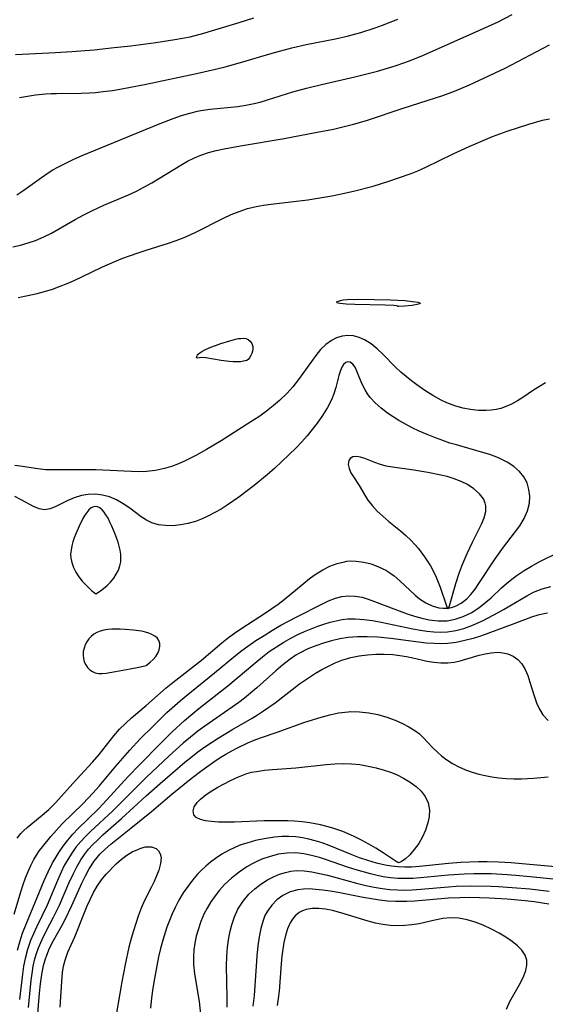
# Model space of a CAD drawing. Header units: inches. Extents: x 1073367 to 1082519, y 1569854 to 1574957.
# Tile 464 of 565: x 1079333 to 1079438, y 1573424 to 1573620. Entities that reach past the tile are written whole.
import ezdxf

# ---------------------------------------------------------------- set-up
doc = ezdxf.new("R2010")
doc.units = ezdxf.units.IN
doc.header["$MEASUREMENT"] = 0
doc.layers.add('CGG_CurvaNivelLidar_v1', color=7, linetype='Continuous', lineweight=30, true_color=0x008008)

msp = doc.modelspace()

# ---------------------------------------------------------------- linework, layer by layer
at = {"layer": 'CGG_CurvaNivelLidar_v1'}
for points in [[(1079332.8251, 1573585.0271, 73), (1079334.028, 1573585.8184, 73), (1079337.7537, 1573588.5128, 73), (1079339.0583, 1573589.4043, 73), (1079340.0035, 1573589.9952, 73), (1079340.9719, 1573590.5525, 73), (1079342.545, 1573591.3674, 73), (1079344.1585, 1573592.1198, 73), (1079345.7997, 1573592.8306, 73), (1079360.9345, 1573599.085, 73), (1079363.8662, 1573600.2281, 73), (1079365.5178, 1573600.7945, 73), (1079367.1821, 1573601.2857, 73), (1079368.6866, 1573601.6422, 73), (1079369.3848, 1573601.7744, 73), (1079371.2119, 1573602.0371, 73), (1079376.7391, 1573602.6039, 73), (1079378.3262, 1573602.8459, 73), (1079379.6334, 1573603.1092, 73), (1079381.1293, 1573603.4808, 73), (1079382.6153, 1573603.908, 73), (1079387.6412, 1573605.4996, 73), (1079390.3373, 1573606.2497, 73), (1079393.305, 1573606.9655, 73), (1079399.9394, 1573608.4591, 73), (1079404.453, 1573609.612, 73), (1079407.0786, 1573610.378, 73), (1079408.3791, 1573610.7965, 73), (1079410.6308, 1573611.6019, 73), (1079412.1075, 1573612.1907, 73), (1079413.572, 1573612.8119, 73), (1079425.7533, 1573618.1928, 73), (1079428.3995, 1573619.439, 73), (1079431.1995, 1573620.8666, 73)], [(1079332.5688, 1573612.9296, 74), (1079340.5105, 1573613.3021, 74), (1079343.7347, 1573613.5157, 74), (1079348.1802, 1573613.8779, 74), (1079352.1766, 1573614.2857, 74), (1079355.4506, 1573614.6673, 74), (1079360.4268, 1573615.3163, 74), (1079364.2049, 1573615.8802, 74), (1079367.2281, 1573616.459, 74), (1079369.9488, 1573617.1419, 74), (1079371.5182, 1573617.5987, 74), (1079376.9665, 1573619.3101, 74), (1079379.9059, 1573620.1914, 74)], [(1079333.339, 1573604.3892, 73.5), (1079334.9221, 1573604.6587, 73.5), (1079336.5114, 1573604.8821, 73.5), (1079338.5341, 1573605.0828, 73.5), (1079339.6197, 1573605.1516, 73.5), (1079340.7065, 1573605.1969, 73.5), (1079345.6157, 1573605.2699, 73.5), (1079347.2505, 1573605.3241, 73.5), (1079348.4539, 1573605.3993, 73.5), (1079349.9562, 1573605.5437, 73.5), (1079351.8343, 1573605.7925, 73.5), (1079353.7093, 1573606.0967, 73.5), (1079358.4966, 1573607.011, 73.5), (1079368.49, 1573609.141, 73.5), (1079372.2772, 1573610.002, 73.5), (1079374.1742, 1573610.4983, 73.5), (1079377.2507, 1573611.3631, 73.5), (1079383.5101, 1573613.22, 73.5), (1079387.4189, 1573614.2544, 73.5), (1079390.2977, 1573614.8911, 73.5), (1079396.1403, 1573616.0477, 73.5), (1079398.4085, 1573616.5689, 73.5), (1079401.1479, 1573617.3223, 73.5), (1079403.9596, 1573618.2256, 73.5), (1079405.4757, 1573618.7687, 73.5), (1079408.4785, 1573619.9429, 73.5)], [(1079332.0614, 1573574.7037, 72.5), (1079333.5901, 1573575.0629, 72.5), (1079335.0947, 1573575.4895, 72.5), (1079336.5678, 1573575.9998, 72.5), (1079338.1655, 1573576.682, 72.5), (1079339.7111, 1573577.4576, 72.5), (1079344.4233, 1573580.1203, 72.5), (1079346.1149, 1573581.0541, 72.5), (1079347.828, 1573581.9454, 72.5), (1079350.1025, 1573583.0089, 72.5), (1079354.9803, 1573585.0631, 72.5), (1079356.5835, 1573585.7892, 72.5), (1079358.0792, 1573586.5404, 72.5), (1079359.651, 1573587.4205, 72.5), (1079361.1923, 1573588.3522, 72.5), (1079365.3925, 1573590.9657, 72.5), (1079366.7533, 1573591.7318, 72.5), (1079368.1464, 1573592.4198, 72.5), (1079369.3834, 1573592.9283, 72.5), (1079370.8982, 1573593.4321, 72.5), (1079372.4495, 1573593.8502, 72.5), (1079374.0284, 1573594.2052, 72.5), (1079377.2408, 1573594.7979, 72.5), (1079385.907, 1573596.2603, 72.5), (1079392.4717, 1573597.4696, 72.5), (1079395.6954, 1573598.0994, 72.5), (1079398.386, 1573598.7265, 72.5), (1079399.6855, 1573599.075, 72.5), (1079402.2653, 1573599.8447, 72.5), (1079409.5486, 1573602.251, 72.5), (1079415.9626, 1573604.2985, 72.5), (1079417.436, 1573604.8064, 72.5), (1079419.7122, 1573605.6695, 72.5), (1079422.688, 1573606.9166, 72.5), (1079425.7235, 1573608.2812, 72.5), (1079429.8133, 1573610.2363, 72.5), (1079438.6246, 1573614.8292, 72.5)], [(1079333.0997, 1573564.6502, 72), (1079334.9944, 1573565.0186, 72), (1079336.8706, 1573565.4425, 72), (1079338.2992, 1573565.824, 72), (1079339.892, 1573566.3249, 72), (1079341.4633, 1573566.8887, 72), (1079342.8556, 1573567.4383, 72), (1079344.2294, 1573568.0312, 72), (1079345.7515, 1573568.7495, 72), (1079349.7311, 1573570.6833, 72), (1079352.2924, 1573571.8019, 72), (1079353.9101, 1573572.4514, 72), (1079356.7358, 1573573.4791, 72), (1079358.543, 1573574.0757, 72), (1079362.9222, 1573575.4428, 72), (1079364.4997, 1573575.9719, 72), (1079366.0516, 1573576.5586, 72), (1079368.2706, 1573577.5541, 72), (1079373.8625, 1573580.3886, 72), (1079375.4227, 1573581.1082, 72), (1079377.0058, 1573581.7543, 72), (1079378.62, 1573582.2976, 72), (1079380.3699, 1573582.7337, 72), (1079381.8369, 1573583.0037, 72), (1079383.3221, 1573583.2181, 72), (1079388.3513, 1573583.7842, 72), (1079390.6436, 1573584.0836, 72), (1079392.2241, 1573584.3205, 72), (1079395.3803, 1573584.8628, 72), (1079396.9536, 1573585.1686, 72), (1079399.6934, 1573585.7713, 72), (1079403.613, 1573586.7946, 72), (1079406.701, 1573587.7372, 72), (1079408.4513, 1573588.3263, 72), (1079411.1321, 1573589.3073, 72), (1079412.4523, 1573589.8429, 72), (1079414.0441, 1573590.5491, 72), (1079419.4641, 1573593.1731, 72), (1079422.6716, 1573594.6546, 72), (1079427.2942, 1573596.6063, 72), (1079430.1821, 1573597.6878, 72), (1079434.4738, 1573599.0848, 72), (1079437.2233, 1573599.8523, 72), (1079438.5986, 1573600.1717, 72)], [(1079437.7878, 1573547.671, 72), (1079436.5962, 1573546.9755, 72), (1079435.4422, 1573546.2385, 72), (1079433.3095, 1573544.7818, 72), (1079432.2407, 1573544.095, 72), (1079431.0487, 1573543.4331, 72), (1079429.8114, 1573542.8923, 72), (1079428.9134, 1573542.6031, 72), (1079427.993, 1573542.391, 72), (1079427.031, 1573542.2521, 72), (1079426.0541, 1573542.1857, 72), (1079424.5005, 1573542.2109, 72), (1079422.9344, 1573542.3774, 72), (1079421.3696, 1573542.6746, 72), (1079419.8199, 1573543.1015, 72), (1079418.2035, 1573543.7069, 72), (1079417.1064, 1573544.2219, 72), (1079415.4544, 1573545.1465, 72), (1079413.8492, 1573546.1856, 72), (1079412.2821, 1573547.2999, 72), (1079411.194, 1573548.1194, 72), (1079410.1309, 1573548.9645, 72), (1079409.1024, 1573549.8403, 72), (1079407.9896, 1573550.8706, 72), (1079405.5575, 1573553.3228, 72), (1079404.3802, 1573554.4304, 72), (1079403.1646, 1573555.412, 72), (1079401.8995, 1573556.2122, 72), (1079400.8008, 1573556.6985, 72), (1079399.6771, 1573557.0005, 72), (1079398.5461, 1573557.099, 72), (1079397.426, 1573556.9758, 72), (1079396.335, 1573556.6451, 72), (1079395.2929, 1573556.122, 72), (1079394.1807, 1573555.3053, 72), (1079393.1492, 1573554.3012, 72), (1079392.191, 1573553.1544, 72), (1079388.7941, 1573548.3291, 72), (1079387.6718, 1573546.9196, 72), (1079386.5143, 1573545.6462, 72), (1079385.0156, 1573544.1996, 72), (1079383.7491, 1573543.1155, 72), (1079382.4294, 1573542.0846, 72), (1079381.0667, 1573541.0999, 72), (1079378.5875, 1573539.4501, 72), (1079373.3836, 1573536.1773, 72), (1079370.4892, 1573534.425, 72), (1079368.4071, 1573533.2581, 72), (1079366.2765, 1573532.2029, 72), (1079364.911, 1573531.6107, 72), (1079363.5325, 1573531.0905, 72), (1079362.1404, 1573530.658, 72), (1079360.3673, 1573530.2638, 72), (1079358.5809, 1573530.0562, 72), (1079356.9682, 1573530.0324, 72), (1079348.5171, 1573530.4018, 72), (1079340.1716, 1573530.3744, 72), (1079338.5741, 1573530.4377, 72), (1079337.0164, 1573530.6119, 72), (1079333.9385, 1573531.0842, 72), (1079332.4125, 1573531.2833, 72)], [(1079332.8887, 1573457.2395, 72.5), (1079333.6053, 1573458.1414, 72.5), (1079334.215, 1573458.762, 72.5), (1079334.8725, 1573459.3482, 72.5), (1079337.8901, 1573461.8187, 72.5), (1079339.1607, 1573462.9537, 72.5), (1079340.5611, 1573464.3144, 72.5), (1079341.7042, 1573465.5477, 72.5), (1079343.9557, 1573468.1025, 72.5), (1079347.861, 1573472.3047, 72.5), (1079349.1856, 1573473.864, 72.5), (1079352.1229, 1573477.5803, 72.5), (1079353.234, 1573478.866, 72.5), (1079354.3805, 1573480.0128, 72.5), (1079355.5957, 1573481.1064, 72.5), (1079358.5227, 1573483.6095, 72.5), (1079362.5149, 1573487.0867, 72.5), (1079363.787, 1573488.1439, 72.5), (1079369.4927, 1573492.5934, 72.5), (1079373.5493, 1573496.0232, 72.5), (1079374.8681, 1573497.0777, 72.5), (1079376.0681, 1573497.9579, 72.5), (1079377.2961, 1573498.8016, 72.5), (1079382.213, 1573501.9993, 72.5), (1079384.741, 1573503.7105, 72.5), (1079385.9441, 1573504.6174, 72.5), (1079389.6651, 1573507.7455, 72.5), (1079390.9509, 1573508.7894, 72.5), (1079392.2747, 1573509.7522, 72.5), (1079393.6176, 1573510.5706, 72.5), (1079395.0058, 1573511.2565, 72.5), (1079396.4263, 1573511.7941, 72.5), (1079397.8677, 1573512.1577, 72.5), (1079398.3458, 1573512.233, 72.5), (1079399.1563, 1573512.3006, 72.5), (1079400.2142, 1573512.2846, 72.5), (1079401.722, 1573512.0886, 72.5), (1079403.2178, 1573511.7118, 72.5), (1079404.6794, 1573511.1674, 72.5), (1079406.0824, 1573510.4573, 72.5), (1079406.924, 1573509.9249, 72.5), (1079407.7314, 1573509.3345, 72.5), (1079408.9033, 1573508.3457, 72.5), (1079411.9382, 1573505.4933, 72.5), (1079412.7904, 1573504.7949, 72.5), (1079414.0249, 1573503.9947, 72.5), (1079415.3236, 1573503.3944, 72.5), (1079416.6572, 1573503.0216, 72.5), (1079417.518, 1573502.9204, 72.5), (1079418.3722, 1573502.9399, 72.5), (1079419.1625, 1573503.0766, 72.5), (1079419.9313, 1573503.3233, 72.5), (1079421.0934, 1573503.9245, 72.5), (1079422.1611, 1573504.755, 72.5), (1079423.0179, 1573505.6607, 72.5), (1079423.8147, 1573506.6877, 72.5), (1079424.5832, 1573507.7995, 72.5), (1079427.8094, 1573512.7462, 72.5), (1079429.4842, 1573515.0398, 72.5), (1079431.6858, 1573517.8629, 72.5), (1079432.6921, 1573519.2716, 72.5), (1079433.5803, 1573520.7523, 72.5), (1079434.2584, 1573522.2564, 72.5), (1079434.6564, 1573523.7757, 72.5), (1079434.7217, 1573525.1636, 72.5), (1079434.5345, 1573526.5295, 72.5), (1079434.14, 1573527.8066, 72.5), (1079433.5197, 1573528.9934, 72.5), (1079432.6233, 1573530.0857, 72.5), (1079431.5087, 1573531.0505, 72.5), (1079430.224, 1573531.8977, 72.5), (1079428.484, 1573532.7724, 72.5), (1079426.7351, 1573533.4408, 72.5), (1079425.1319, 1573533.9488, 72.5), (1079420.1327, 1573535.3463, 72.5), (1079418.846, 1573535.7354, 72.5), (1079417.3928, 1573536.2194, 72.5), (1079415.9542, 1573536.7457, 72.5), (1079414.3303, 1573537.3956, 72.5), (1079412.7363, 1573538.0985, 72.5), (1079411.3533, 1573538.7695, 72.5), (1079410.0046, 1573539.4818, 72.5), (1079408.6957, 1573540.2325, 72.5), (1079407.5472, 1573540.9473, 72.5), (1079406.4467, 1573541.6951, 72.5), (1079405.1685, 1573542.67, 72.5), (1079404.006, 1573543.7055, 72.5), (1079402.9916, 1573544.8094, 72.5), (1079402.4536, 1573545.5301, 72.5), (1079401.99, 1573546.2724, 72.5), (1079401.351, 1573547.5842, 72.5), (1079400.3733, 1573550.0302, 72.5), (1079399.9848, 1573550.7954, 72.5), (1079399.5549, 1573551.3951, 72.5), (1079399.0371, 1573551.7985, 72.5), (1079398.5813, 1573551.8978, 72.5), (1079398.136, 1573551.763, 72.5), (1079397.6781, 1573551.3398, 72.5), (1079397.3605, 1573550.817, 72.5), (1079397.0869, 1573550.1648, 72.5), (1079396.7764, 1573549.1524, 72.5), (1079396.1618, 1573546.7887, 72.5), (1079395.764, 1573545.5183, 72.5), (1079395.297, 1573544.3475, 72.5), (1079394.4963, 1573542.7796, 72.5), (1079393.5385, 1573541.2321, 72.5), (1079392.4653, 1573539.7046, 72.5), (1079391.4949, 1573538.4348, 72.5), (1079390.4728, 1573537.1849, 72.5), (1079389.4028, 1573535.9617, 72.5), (1079388.2854, 1573534.7731, 72.5), (1079385.4857, 1573532.0692, 72.5), (1079384.0412, 1573530.7437, 72.5), (1079382.5679, 1573529.4465, 72.5), (1079379.9671, 1573527.3024, 72.5), (1079376.9314, 1573524.9717, 72.5), (1079374.5918, 1573523.3685, 72.5), (1079373.3818, 1573522.6089, 72.5), (1079372.1585, 1573521.8974, 72.5), (1079370.919, 1573521.2483, 72.5), (1079369.6153, 1573520.6585, 72.5), (1079368.2943, 1573520.1656, 72.5), (1079366.7992, 1573519.7419, 72.5), (1079365.3035, 1573519.4554, 72.5), (1079363.8243, 1573519.3103, 72.5), (1079362.3262, 1573519.3233, 72.5), (1079360.9493, 1573519.5119, 72.5), (1079359.6506, 1573519.9026, 72.5), (1079358.5741, 1573520.4361, 72.5), (1079357.5482, 1573521.1003, 72.5), (1079355.2597, 1573522.7952, 72.5), (1079353.9747, 1573523.6569, 72.5), (1079352.63, 1573524.414, 72.5), (1079351.2309, 1573525.0166, 72.5), (1079349.8434, 1573525.4034, 72.5), (1079348.4343, 1573525.5812, 72.5), (1079347.0248, 1573525.5377, 72.5), (1079345.6446, 1573525.296, 72.5), (1079344.1957, 1573524.8443, 72.5), (1079342.8261, 1573524.2674, 72.5), (1079340.5618, 1573523.1285, 72.5), (1079339.4261, 1573522.6404, 72.5), (1079338.3231, 1573522.4458, 72.5), (1079337.2652, 1573522.6387, 72.5), (1079336.1751, 1573523.1154, 72.5), (1079333.7195, 1573524.462, 72.5), (1079332.4161, 1573525.0822, 72.5)], [(1079332.2782, 1573442.1167, 72), (1079333.6282, 1573446.5937, 72), (1079334.1019, 1573448.0222, 72), (1079334.5842, 1573449.3407, 72), (1079335.083, 1573450.5779, 72), (1079335.628, 1573451.7862, 72), (1079336.2318, 1573452.9571, 72), (1079336.7696, 1573453.8678, 72), (1079337.3538, 1573454.7463, 72), (1079337.9257, 1573455.5214, 72), (1079339.5921, 1573457.57, 72), (1079340.7051, 1573458.8376, 72), (1079341.8661, 1573460.0718, 72), (1079345.9997, 1573464.0989, 72), (1079347.9402, 1573466.1635, 72), (1079349.1675, 1573467.5713, 72), (1079352.4722, 1573471.5029, 72), (1079355.2545, 1573474.6996, 72), (1079357.3226, 1573476.9294, 72), (1079359.8101, 1573479.4342, 72), (1079362.6487, 1573482.1651, 72), (1079365.2577, 1573484.5295, 72), (1079366.4285, 1573485.5368, 72), (1079372.0563, 1573490.0659, 72), (1079376.2349, 1573493.4928, 72), (1079377.5326, 1573494.5068, 72), (1079378.7044, 1573495.3649, 72), (1079380.2991, 1573496.4658, 72), (1079381.9244, 1573497.5239, 72), (1079383.576, 1573498.538, 72), (1079385.2772, 1573499.5216, 72), (1079388.409, 1573501.2146, 72), (1079393.3914, 1573503.7278, 72), (1079394.754, 1573504.3581, 72), (1079396.1106, 1573504.8838, 72), (1079397.3759, 1573505.2239, 72), (1079398.6558, 1573505.3842, 72), (1079400.0138, 1573505.3296, 72), (1079401.3782, 1573505.0764, 72), (1079402.6243, 1573504.7083, 72), (1079403.8778, 1573504.2534, 72), (1079407.7092, 1573502.7676, 72), (1079410.3709, 1573501.8208, 72), (1079411.8252, 1573501.352, 72), (1079413.2803, 1573500.9444, 72), (1079414.7332, 1573500.6274, 72), (1079416.5137, 1573500.4085, 72), (1079418.2692, 1573500.4319, 72), (1079419.8821, 1573500.7183, 72), (1079421.4446, 1573501.2391, 72), (1079423.035, 1573502.0132, 72), (1079424.5498, 1573502.9728, 72), (1079425.9814, 1573504.0845, 72), (1079427.002, 1573504.9999, 72), (1079429.0803, 1573506.947, 72), (1079430.0732, 1573507.8223, 72), (1079431.1023, 1573508.665, 72), (1079432.1713, 1573509.4635, 72), (1079433.5914, 1573510.4041, 72), (1079435.0638, 1573511.2753, 72), (1079436.5713, 1573512.096, 72), (1079440.4389, 1573514.0658, 72)], [(1079332.9576, 1573435.0017, 71.5), (1079333.419, 1573436.6531, 71.5), (1079333.9728, 1573438.3305, 71.5), (1079334.667, 1573440.1523, 71.5), (1079338.2775, 1573448.7955, 71.5), (1079339.068, 1573450.5697, 71.5), (1079339.9215, 1573452.303, 71.5), (1079340.3477, 1573453.0786, 71.5), (1079341.1495, 1573454.3851, 71.5), (1079342.0245, 1573455.6454, 71.5), (1079342.9645, 1573456.8611, 71.5), (1079343.9648, 1573458.0311, 71.5), (1079344.9751, 1573459.1097, 71.5), (1079348.9724, 1573463.0175, 71.5), (1079349.9605, 1573464.0197, 71.5), (1079354.9476, 1573469.4478, 71.5), (1079357.2586, 1573471.8812, 71.5), (1079361.2725, 1573475.9941, 71.5), (1079363.6622, 1573478.3365, 71.5), (1079366.1238, 1573480.5838, 71.5), (1079367.3858, 1573481.6708, 71.5), (1079368.9926, 1573482.9907, 71.5), (1079374.7009, 1573487.4678, 71.5), (1079380.072, 1573492.0171, 71.5), (1079381.5916, 1573493.2552, 71.5), (1079382.9629, 1573494.2845, 71.5), (1079384.3734, 1573495.2542, 71.5), (1079385.8218, 1573496.1595, 71.5), (1079387.2104, 1573496.942, 71.5), (1079388.6273, 1573497.6626, 71.5), (1079389.94, 1573498.266, 71.5), (1079391.2671, 1573498.8217, 71.5), (1079392.6035, 1573499.3319, 71.5), (1079393.8189, 1573499.7528, 71.5), (1079395.0396, 1573500.1239, 71.5), (1079396.267, 1573500.4311, 71.5), (1079397.424, 1573500.6463, 71.5), (1079398.5891, 1573500.7771, 71.5), (1079400.0295, 1573500.8087, 71.5), (1079401.7324, 1573500.6905, 71.5), (1079403.4446, 1573500.4543, 71.5), (1079405.1656, 1573500.1483, 71.5), (1079411.4799, 1573498.8373, 71.5), (1079412.9957, 1573498.5542, 71.5), (1079414.2413, 1573498.3677, 71.5), (1079415.6225, 1573498.2245, 71.5), (1079416.9947, 1573498.1693, 71.5), (1079418.3549, 1573498.2275, 71.5), (1079419.9806, 1573498.4755, 71.5), (1079421.5831, 1573498.8933, 71.5), (1079423.1602, 1573499.4503, 71.5), (1079424.1092, 1573499.8483, 71.5), (1079425.5628, 1573500.5306, 71.5), (1079428.4213, 1573502.0428, 71.5), (1079429.6258, 1573502.722, 71.5), (1079434.0744, 1573505.3768, 71.5), (1079435.4521, 1573506.0871, 71.5), (1079437.1418, 1573506.778, 71.5), (1079438.881, 1573507.2527, 71.5)], [(1079438.1767, 1573501.9013, 71), (1079437.5357, 1573501.824, 71), (1079436.2923, 1573501.5373, 71), (1079435.0313, 1573501.1203, 71), (1079431.1959, 1573499.6482, 71), (1079425.1237, 1573497.4363, 71), (1079423.4569, 1573496.911, 71), (1079421.7704, 1573496.4681, 71), (1079420.0681, 1573496.1279, 71), (1079418.449, 1573495.9269, 71), (1079417.2201, 1573495.8689, 71), (1079415.6875, 1573495.8908, 71), (1079414.1469, 1573495.9925, 71), (1079412.6011, 1573496.1526, 71), (1079407.1095, 1573496.8892, 71), (1079404.4874, 1573497.1315, 71), (1079402.3867, 1573497.2211, 71), (1079400.4833, 1573497.2142, 71), (1079398.6009, 1573497.0797, 71), (1079396.9593, 1573496.8197, 71), (1079395.3374, 1573496.448, 71), (1079393.7445, 1573495.9924, 71), (1079392.1777, 1573495.4533, 71), (1079390.6476, 1573494.8226, 71), (1079388.9857, 1573493.9879, 71), (1079388.2526, 1573493.5585, 71), (1079387.1137, 1573492.8047, 71), (1079385.6555, 1573491.683, 71), (1079384.2483, 1573490.4746, 71), (1079380.4904, 1573487.0979, 71), (1079378.0437, 1573485.0462, 71), (1079376.9212, 1573484.1832, 71), (1079375.594, 1573483.2252, 71), (1079370.1454, 1573479.4865, 71), (1079368.7851, 1573478.4859, 71), (1079367.3047, 1573477.3192, 71), (1079365.8616, 1573476.1039, 71), (1079363.0521, 1573473.5585, 71), (1079358.5365, 1573469.2969, 71), (1079356.5777, 1573467.3764, 71), (1079353.165, 1573463.9052, 71), (1079351.8946, 1573462.6576, 71), (1079347.4641, 1573458.5562, 71), (1079346.4656, 1573457.5635, 71), (1079345.5134, 1573456.5342, 71), (1079344.5833, 1573455.4099, 71), (1079343.724, 1573454.2345, 71), (1079342.9412, 1573453.0088, 71), (1079342.2541, 1573451.7643, 71), (1079341.6285, 1573450.4828, 71), (1079340.8901, 1573448.8086, 71), (1079338.845, 1573443.9413, 71), (1079336.7313, 1573439.5312, 71), (1079336.1276, 1573438.2098, 71), (1079335.5741, 1573436.8685, 71), (1079334.9656, 1573435.1037, 71), (1079334.4817, 1573433.297, 71), (1079334.1747, 1573431.7664, 71), (1079333.9342, 1573430.2164, 71), (1079333.3498, 1573425.1471, 71)], [(1079335.1223, 1573423.561, 70.5), (1079335.6784, 1573429.0397, 70.5), (1079335.8512, 1573430.3401, 70.5), (1079336.0975, 1573431.7923, 70.5), (1079336.4181, 1573433.2203, 70.5), (1079336.7419, 1573434.3431, 70.5), (1079337.1268, 1573435.4441, 70.5), (1079337.8363, 1573437.1114, 70.5), (1079338.6436, 1573438.7376, 70.5), (1079340.1346, 1573441.5379, 70.5), (1079340.7236, 1573442.7204, 70.5), (1079341.2845, 1573443.9213, 70.5), (1079343.1637, 1573448.2768, 70.5), (1079343.9938, 1573450.1019, 70.5), (1079344.7185, 1573451.5265, 70.5), (1079345.5243, 1573452.8972, 70.5), (1079346.2717, 1573453.9802, 70.5), (1079347.091, 1573455.0116, 70.5), (1079347.9389, 1573455.9515, 70.5), (1079348.8374, 1573456.8515, 70.5), (1079349.9405, 1573457.8699, 70.5), (1079353.6399, 1573461.1249, 70.5), (1079358.5285, 1573465.626, 70.5), (1079361.3, 1573468.0846, 70.5), (1079366.1841, 1573472.3072, 70.5), (1079367.3692, 1573473.2761, 70.5), (1079368.8021, 1573474.3823, 70.5), (1079370.1962, 1573475.3788, 70.5), (1079372.8435, 1573477.115, 70.5), (1079375.5162, 1573478.7335, 70.5), (1079379.5332, 1573481.0648, 70.5), (1079380.6513, 1573481.7391, 70.5), (1079381.8338, 1573482.5017, 70.5), (1079384.1298, 1573484.1304, 70.5), (1079388.9543, 1573487.8889, 70.5), (1079390.52, 1573488.9774, 70.5), (1079392.13, 1573489.993, 70.5), (1079393.4113, 1573490.7384, 70.5), (1079394.7138, 1573491.4311, 70.5), (1079396.0409, 1573492.0556, 70.5), (1079397.3973, 1573492.5921, 70.5), (1079398.5086, 1573492.9454, 70.5), (1079399.1811, 1573493.1224, 70.5), (1079400.8125, 1573493.4521, 70.5), (1079402.4674, 1573493.6665, 70.5), (1079404.1348, 1573493.7776, 70.5), (1079405.8044, 1573493.7902, 70.5), (1079407.4657, 1573493.7021, 70.5), (1079408.8999, 1573493.5395, 70.5), (1079410.2055, 1573493.3287, 70.5), (1079411.4894, 1573493.0709, 70.5), (1079414.2908, 1573492.4235, 70.5), (1079415.6707, 1573492.1687, 70.5), (1079417.0511, 1573492.031, 70.5), (1079418.4206, 1573492.0375, 70.5), (1079419.6613, 1573492.1834, 70.5), (1079420.8743, 1573492.4448, 70.5), (1079424.6207, 1573493.5732, 70.5), (1079425.8384, 1573493.8613, 70.5), (1079427.0433, 1573494.0638, 70.5), (1079428.3908, 1573494.1509, 70.5), (1079429.3686, 1573494.076, 70.5), (1079430.3009, 1573493.8616, 70.5), (1079431.3606, 1573493.3945, 70.5), (1079432.3035, 1573492.7204, 70.5), (1079433.1031, 1573491.8571, 70.5), (1079433.7728, 1573490.7584, 70.5), (1079434.3032, 1573489.516, 70.5), (1079434.7261, 1573488.2459, 70.5), (1079435.5467, 1573485.4958, 70.5), (1079436.0405, 1573484.0942, 70.5), (1079436.6032, 1573482.8565, 70.5), (1079437.3106, 1573481.7278, 70.5), (1079438.3429, 1573480.6128, 70.5)], [(1079336.2791, 1573413.4363, 70), (1079337.3543, 1573426.4014, 70), (1079337.5374, 1573428.2707, 70), (1079337.7845, 1573430.1106, 70), (1079338.1364, 1573431.909, 70), (1079338.4513, 1573433.0722, 70), (1079338.7613, 1573433.9826, 70), (1079339.3433, 1573435.3586, 70), (1079340.1264, 1573436.8902, 70), (1079341.8276, 1573439.9242, 70), (1079342.5033, 1573441.2146, 70), (1079343.7643, 1573443.8626, 70), (1079345.7333, 1573448.2981, 70), (1079346.4375, 1573449.7408, 70), (1079347.2026, 1573451.1336, 70), (1079348.1977, 1573452.6491, 70), (1079348.7651, 1573453.3719, 70), (1079349.3487, 1573454.0312, 70), (1079350.386, 1573455.0574, 70), (1079351.4923, 1573456.0231, 70), (1079355.4867, 1573459.1983, 70), (1079359.5828, 1573462.5401, 70), (1079363.6182, 1573465.9499, 70), (1079367.4388, 1573469.0784, 70), (1079369.6573, 1573470.7581, 70), (1079371.9311, 1573472.3606, 70), (1079373.235, 1573473.2269, 70), (1079374.3545, 1573473.9194, 70), (1079375.4956, 1573474.5754, 70), (1079376.6574, 1573475.1927, 70), (1079378.7027, 1573476.1549, 70), (1079379.9516, 1573476.6669, 70), (1079381.215, 1573477.14, 70), (1079384.5197, 1573478.2655, 70), (1079390.0421, 1573480.2416, 70), (1079393.2551, 1573481.2786, 70), (1079394.9908, 1573481.752, 70), (1079396.7275, 1573482.1221, 70), (1079398.6461, 1573482.3578, 70), (1079399.0056, 1573482.3763, 70), (1079400.8615, 1573482.3446, 70), (1079402.7027, 1573482.1322, 70), (1079404.5135, 1573481.7712, 70), (1079406.2746, 1573481.2799, 70), (1079407.9907, 1573480.6574, 70), (1079409.3887, 1573480.0371, 70), (1079410.6977, 1573479.3517, 70), (1079411.8962, 1573478.6103, 70), (1079412.7658, 1573477.962, 70), (1079413.5395, 1573477.2382, 70), (1079415.3921, 1573475.2446, 70), (1079416.4021, 1573474.2371, 70), (1079417.1903, 1573473.5542, 70), (1079418.0328, 1573472.9116, 70), (1079419.3267, 1573472.0724, 70), (1079420.5956, 1573471.4056, 70), (1079421.9313, 1573470.8257, 70), (1079423.2206, 1573470.3551, 70), (1079424.5486, 1573469.9549, 70), (1079425.8515, 1573469.6443, 70), (1079427.1796, 1573469.4015, 70), (1079428.5274, 1573469.2232, 70), (1079430.0268, 1573469.0991, 70), (1079431.5391, 1573469.0417, 70), (1079433.0597, 1573469.0437, 70), (1079435.4383, 1573469.1488, 70), (1079436.9063, 1573469.268, 70), (1079438.3717, 1573469.4312, 70)], [(1079440.5525, 1573451.4746, 70), (1079431.0259, 1573452.3428, 70), (1079428.4925, 1573452.4893, 70), (1079426.2526, 1573452.5388, 70), (1079424.5085, 1573452.5275, 70), (1079421.0306, 1573452.3898, 70), (1079418.5572, 1573452.1996, 70), (1079412.7709, 1573451.5917, 70), (1079411.191, 1573451.4901, 70), (1079409.8605, 1573451.4648, 70), (1079408.5357, 1573451.5148, 70), (1079407.2401, 1573451.652, 70), (1079405.9519, 1573451.8706, 70), (1079404.2448, 1573452.2719, 70), (1079402.5516, 1573452.7731, 70), (1079400.8721, 1573453.3511, 70), (1079399.2068, 1573453.9875, 70), (1079394.8733, 1573455.7514, 70), (1079393.4866, 1573456.2685, 70), (1079392.0871, 1573456.7239, 70), (1079390.8163, 1573457.0603, 70), (1079389.5332, 1573457.3187, 70), (1079388.2402, 1573457.4903, 70), (1079386.8353, 1573457.5696, 70), (1079385.4262, 1573457.5477, 70), (1079384.0178, 1573457.434, 70), (1079381.9632, 1573457.1201, 70), (1079380.2096, 1573456.7372, 70), (1079378.4799, 1573456.2551, 70), (1079377.3409, 1573455.8716, 70), (1079376.2245, 1573455.4315, 70), (1079374.85, 1573454.7821, 70), (1079373.5241, 1573454.0369, 70), (1079372.2514, 1573453.2021, 70), (1079371.2747, 1573452.4694, 70), (1079370.3407, 1573451.6809, 70), (1079369.5123, 1573450.8968, 70), (1079368.7226, 1573450.0699, 70), (1079367.7088, 1573448.8877, 70), (1079366.7602, 1573447.6461, 70), (1079365.878, 1573446.3516, 70), (1079365.0232, 1573444.9317, 70), (1079364.2503, 1573443.4619, 70), (1079363.662, 1573442.181, 70), (1079363.1278, 1573440.8731, 70), (1079362.6407, 1573439.544, 70), (1079361.8325, 1573436.992, 70), (1079361.3793, 1573435.32, 70), (1079360.9815, 1573433.6364, 70), (1079360.1458, 1573429.3255, 70), (1079359.8218, 1573427.4084, 70), (1079359.5593, 1573425.4888, 70), (1079359.3887, 1573423.4729, 70)], [(1079341.4611, 1573423.6357, 69.5), (1079341.741, 1573428.7367, 69.5), (1079341.915, 1573430.5193, 69.5), (1079342.1189, 1573431.7764, 69.5), (1079342.4162, 1573432.9987, 69.5), (1079342.9697, 1573434.5538, 69.5), (1079344.3235, 1573437.6259, 69.5), (1079346.257, 1573442.4638, 69.5), (1079346.8318, 1573443.8119, 69.5), (1079347.3733, 1573445.0103, 69.5), (1079348.0609, 1573446.4002, 69.5), (1079348.8098, 1573447.7207, 69.5), (1079349.6409, 1573448.9422, 69.5), (1079350.5846, 1573450.0693, 69.5), (1079352.568, 1573452.1352, 69.5), (1079353.6003, 1573453.0711, 69.5), (1079354.6521, 1573453.837, 69.5), (1079355.7479, 1573454.4779, 69.5), (1079356.8462, 1573454.9922, 69.5), (1079357.6447, 1573455.285, 69.5), (1079358.4141, 1573455.4762, 69.5), (1079359.5551, 1573455.5164, 69.5), (1079360.4985, 1573455.1971, 69.5), (1079360.9934, 1573454.7348, 69.5), (1079361.3228, 1573454.1097, 69.5), (1079361.4748, 1573453.3608, 69.5), (1079361.3847, 1573452.1693, 69.5), (1079361.0247, 1573450.8564, 69.5), (1079360.5984, 1573449.7362, 69.5), (1079360.0885, 1573448.587, 69.5), (1079359.5228, 1573447.4286, 69.5), (1079358.1816, 1573444.8387, 69.5), (1079357.5258, 1573443.2954, 69.5), (1079356.9348, 1573441.6993, 69.5), (1079355.9689, 1573438.7997, 69.5), (1079355.5318, 1573437.2933, 69.5), (1079355.0902, 1573435.5471, 69.5), (1079354.3486, 1573432.1366, 69.5), (1079353.6879, 1573428.6915, 69.5), (1079352.1586, 1573419.8175, 69.5)], [(1079443.2618, 1573448.685, 70.5), (1079434.7475, 1573449.5734, 70.5), (1079431.9244, 1573449.8341, 70.5), (1079430.2124, 1573449.9627, 70.5), (1079427.0043, 1573450.1136, 70.5), (1079423.5674, 1573450.1259, 70.5), (1079421.6297, 1573450.0691, 70.5), (1079418.5491, 1573449.8847, 70.5), (1079412.9629, 1573449.3372, 70.5), (1079411.466, 1573449.2321, 70.5), (1079409.973, 1573449.185, 70.5), (1079408.4842, 1573449.2196, 70.5), (1079407.0248, 1573449.3519, 70.5), (1079405.5705, 1573449.5722, 70.5), (1079404.1219, 1573449.8664, 70.5), (1079403.074, 1573450.1195, 70.5), (1079400.2425, 1573450.9246, 70.5), (1079398.4645, 1573451.4917, 70.5), (1079394.1476, 1573452.959, 70.5), (1079392.9039, 1573453.3597, 70.5), (1079391.3716, 1573453.7934, 70.5), (1079389.8362, 1573454.1195, 70.5), (1079388.2078, 1573454.2977, 70.5), (1079386.4485, 1573454.2664, 70.5), (1079384.7679, 1573454.0267, 70.5), (1079383.1105, 1573453.6087, 70.5), (1079381.4874, 1573453.0315, 70.5), (1079380.5164, 1573452.6032, 70.5), (1079379.5663, 1573452.1205, 70.5), (1079378.5335, 1573451.5201, 70.5), (1079376.9709, 1573450.4624, 70.5), (1079375.4891, 1573449.2829, 70.5), (1079374.1034, 1573447.9897, 70.5), (1079373.1083, 1573446.9095, 70.5), (1079372.1874, 1573445.7678, 70.5), (1079371.3468, 1573444.5699, 70.5), (1079370.597, 1573443.3175, 70.5), (1079370.0614, 1573442.2611, 70.5), (1079369.3859, 1573440.6756, 70.5), (1079368.8257, 1573439.046, 70.5), (1079368.4646, 1573437.7289, 70.5), (1079368.1819, 1573436.3965, 70.5), (1079367.9856, 1573435.0527, 70.5), (1079367.8876, 1573433.7129, 70.5), (1079367.9081, 1573432.1218, 70.5), (1079368.0946, 1573430.2808, 70.5), (1079369.0088, 1573424.7914, 70.5), (1079369.3221, 1573422.2259, 70.5)], [(1079374.57, 1573423.6733, 71), (1079374.593, 1573425.5126, 71), (1079374.495, 1573431.8638, 71), (1079374.5378, 1573433.7383, 71), (1079374.6914, 1573435.586, 71), (1079374.9519, 1573437.4075, 71), (1079375.207, 1573438.7176, 71), (1079375.5269, 1573439.9994, 71), (1079376.0582, 1573441.5953, 71), (1079376.7478, 1573443.104, 71), (1079377.2241, 1573443.917, 71), (1079377.7581, 1573444.6908, 71), (1079378.936, 1573446.0748, 71), (1079380.0764, 1573447.1522, 71), (1079381.3104, 1573448.1191, 71), (1079382.6245, 1573448.9626, 71), (1079383.7797, 1573449.5613, 71), (1079384.9745, 1573450.0555, 71), (1079386.1999, 1573450.437, 71), (1079387.2625, 1573450.6629, 71), (1079388.3402, 1573450.7833, 71), (1079389.8887, 1573450.7593, 71), (1079391.4164, 1573450.5587, 71), (1079392.9614, 1573450.2381, 71), (1079394.5245, 1573449.846, 71), (1079400.2598, 1573448.3052, 71), (1079402.1457, 1573447.8499, 71), (1079403.7634, 1573447.5139, 71), (1079405.3862, 1573447.2378, 71), (1079406.9086, 1573447.0448, 71), (1079408.4334, 1573446.9325, 71), (1079409.8865, 1573446.9127, 71), (1079411.342, 1573446.962, 71), (1079413.0623, 1573447.0809, 71), (1079418.5375, 1573447.5769, 71), (1079420.0402, 1573447.665, 71), (1079423.0577, 1573447.743, 71), (1079427.0123, 1573447.6837, 71), (1079428.5064, 1573447.6189, 71), (1079431.1733, 1573447.4468, 71), (1079434.6978, 1573447.1385, 71), (1079438.5402, 1573446.7156, 71)], [(1079438.4717, 1573444.0895, 71.5), (1079435.5372, 1573444.5513, 71.5), (1079433.7647, 1573444.7677, 71.5), (1079430.2015, 1573445.1001, 71.5), (1079426.645, 1573445.3142, 71.5), (1079424.6931, 1573445.3829, 71.5), (1079422.7429, 1573445.4131, 71.5), (1079420.7959, 1573445.3955, 71.5), (1079418.5335, 1573445.2991, 71.5), (1079411.8533, 1573444.7301, 71.5), (1079410.2602, 1573444.644, 71.5), (1079408.0364, 1573444.6386, 71.5), (1079406.4354, 1573444.7405, 71.5), (1079404.8338, 1573444.9157, 71.5), (1079403.233, 1573445.1475, 71.5), (1079401.6351, 1573445.4215, 71.5), (1079396.6697, 1573446.3988, 71.5), (1079395.0703, 1573446.686, 71.5), (1079393.6057, 1573446.9032, 71.5), (1079392.1678, 1573447.0587, 71.5), (1079390.9559, 1573447.1289, 71.5), (1079389.7767, 1573447.1137, 71.5), (1079388.6364, 1573446.9817, 71.5), (1079387.0782, 1573446.5421, 71.5), (1079385.64, 1573445.8303, 71.5), (1079384.4677, 1573444.976, 71.5), (1079383.4393, 1573443.9438, 71.5), (1079382.5831, 1573442.7466, 71.5), (1079382.1105, 1573441.8345, 71.5), (1079381.7223, 1573440.8593, 71.5), (1079381.2627, 1573439.2723, 71.5), (1079380.9277, 1573437.5985, 71.5), (1079380.683, 1573435.864, 71.5), (1079380.4772, 1573433.7799, 71.5), (1079380.1005, 1573427.9049, 71.5), (1079379.9339, 1573425.9661, 71.5), (1079379.6674, 1573423.8633, 71.5)], [(1079430.0348, 1573423.2226, 72), (1079430.7372, 1573424.7603, 72), (1079432.8469, 1573428.4983, 72), (1079433.517, 1573429.8621, 72), (1079433.9172, 1573430.9419, 72), (1079434.1337, 1573431.9833, 72), (1079434.1084, 1573432.9734, 72), (1079433.7498, 1573433.9927, 72), (1079433.0977, 1573434.9466, 72), (1079432.2196, 1573435.8468, 72), (1079431.1699, 1573436.7009, 72), (1079429.9411, 1573437.5454, 72), (1079428.6114, 1573438.3445, 72), (1079427.0584, 1573439.1688, 72), (1079425.4436, 1573439.9096, 72), (1079423.846, 1573440.5175, 72), (1079422.2249, 1573440.9934, 72), (1079420.5942, 1573441.3018, 72), (1079418.9651, 1573441.3949, 72), (1079417.3932, 1573441.2489, 72), (1079415.8442, 1573440.948, 72), (1079412.6931, 1573440.2291, 72), (1079411.2842, 1573439.9958, 72), (1079409.8526, 1573439.8515, 72), (1079408.4067, 1573439.8127, 72), (1079406.9607, 1573439.8926, 72), (1079405.5153, 1573440.0816, 72), (1079404.0781, 1573440.3683, 72), (1079402.5703, 1573440.7632, 72), (1079397.1808, 1573442.4118, 72), (1079395.5029, 1573442.8502, 72), (1079394.1203, 1573443.1068, 72), (1079392.7759, 1573443.2378, 72), (1079391.4925, 1573443.2239, 72), (1079390.2973, 1573443.0376, 72), (1079389.5356, 1573442.7861, 72), (1079388.8679, 1573442.4321, 72), (1079388.0784, 1573441.7791, 72), (1079387.5569, 1573441.1354, 72), (1079387.114, 1573440.3955, 72), (1079386.598, 1573439.2144, 72), (1079386.1894, 1573437.9107, 72), (1079385.8696, 1573436.5145, 72), (1079385.6403, 1573435.1612, 72), (1079385.4636, 1573433.7643, 72), (1079385.3224, 1573432.266, 72), (1079384.8984, 1573426.8248, 72), (1079384.73, 1573425.3996, 72), (1079384.5049, 1573423.9839, 72)]]:
    msp.add_polyline3d(points, dxfattribs=at)
for points in [[(1079408.5, 1573562.8652, 71.5), (1079408.4867, 1573562.9035, 71.5), (1079408.2133, 1573562.9687, 71.5), (1079407.6728, 1573563.0269, 71.5), (1079406.0029, 1573563.1173, 71.5), (1079399.9766, 1573563.2451, 71.5), (1079398.2379, 1573563.3163, 71.5), (1079397.0149, 1573563.4416, 71.5), (1079396.652, 1573563.5143, 71.5), (1079396.4103, 1573563.5998, 71.5), (1079396.3258, 1573563.6993, 71.5), (1079396.4374, 1573563.8193, 71.5), (1079396.7198, 1573563.9445, 71.5), (1079397.1298, 1573564.0627, 71.5), (1079397.6352, 1573564.1618, 71.5), (1079398.4038, 1573564.2451, 71.5), (1079400.648, 1573564.2932, 71.5), (1079403.8199, 1573564.2709, 71.5), (1079407.0219, 1573564.1958, 71.5), (1079409.9578, 1573564.0254, 71.5), (1079411.3938, 1573563.8766, 71.5), (1079412.5604, 1573563.6974, 71.5), (1079412.8894, 1573563.5885, 71.5), (1079412.9187, 1573563.4646, 71.5), (1079412.6193, 1573563.3361, 71.5), (1079411.3527, 1573563.0869, 71.5), (1079409.808, 1573562.9019, 71.5), (1079408.6836, 1573562.8381, 71.5)], [(1079378.5, 1573552.1551, 71.5), (1079378.4258, 1573552.1035, 71.5), (1079378.1749, 1573552.032, 71.5), (1079377.2577, 1573551.8979, 71.5), (1079376.5748, 1573551.8727, 71.5), (1079375.8118, 1573551.8928, 71.5), (1079375.0044, 1573551.9522, 71.5), (1079373.4012, 1573552.1502, 71.5), (1079370.3767, 1573552.6495, 71.5), (1079369.4479, 1573552.7135, 71.5), (1079369.0889, 1573552.687, 71.5), (1079368.6485, 1573552.5646, 71.5), (1079368.5446, 1573552.5824, 71.5), (1079368.5124, 1573552.7134, 71.5), (1079368.5533, 1573552.93, 71.5), (1079368.6807, 1573553.193, 71.5), (1079368.8506, 1573553.4087, 71.5), (1079369.1494, 1573553.6703, 71.5), (1079369.5491, 1573553.9306, 71.5), (1079370.0113, 1573554.1776, 71.5), (1079371.0558, 1573554.6426, 71.5), (1079373.3585, 1573555.4987, 71.5), (1079375.1304, 1573556.0702, 71.5), (1079376.263, 1573556.3648, 71.5), (1079376.8007, 1573556.4683, 71.5), (1079377.3253, 1573556.5341, 71.5), (1079377.8307, 1573556.5481, 71.5), (1079378.3084, 1573556.4912, 71.5), (1079378.7892, 1573556.3153, 71.5), (1079379.2001, 1573555.9778, 71.5), (1079379.5054, 1573555.505, 71.5), (1079379.6712, 1573554.9342, 71.5), (1079379.6897, 1573554.4608, 71.5), (1079379.6244, 1573553.9795, 71.5), (1079379.4894, 1573553.5158, 71.5), (1079379.3004, 1573553.0932, 71.5), (1079379.0148, 1573552.6446, 71.5), (1079378.742, 1573552.3241, 71.5), (1079378.5817, 1573552.1818, 71.5)], [(1079418.5, 1573502.8143, 73), (1079418.7224, 1573503.3998, 73), (1079419.9773, 1573507.8349, 73), (1079420.6436, 1573509.8745, 73), (1079421.2486, 1573511.485, 73), (1079422.2425, 1573513.7989, 73), (1079423.3032, 1573516.0242, 73), (1079425.0722, 1573519.6022, 73), (1079425.6147, 1573520.8941, 73), (1079425.9377, 1573522.0967, 73), (1079425.9757, 1573523.2405, 73), (1079425.8567, 1573523.7966, 73), (1079425.4834, 1573524.6206, 73), (1079424.6759, 1573525.6674, 73), (1079423.5976, 1573526.6208, 73), (1079422.3067, 1573527.4624, 73), (1079421.0477, 1573528.0865, 73), (1079419.6904, 1573528.6161, 73), (1079418.2601, 1573529.0555, 73), (1079417.001, 1573529.3616, 73), (1079414.4192, 1573529.8582, 73), (1079411.6637, 1573530.31, 73), (1079407.4133, 1573530.9118, 73), (1079406.1953, 1573531.1432, 73), (1079405.056, 1573531.44, 73), (1079403.9476, 1573531.8397, 73), (1079401.9658, 1573532.6585, 73), (1079401.0765, 1573532.9293, 73), (1079400.2664, 1573533.0491, 73), (1079399.5676, 1573532.9729, 73), (1079399.0573, 1573532.6798, 73), (1079398.7595, 1573532.2467, 73), (1079398.649, 1573531.4891, 73), (1079398.8139, 1573530.6898, 73), (1079399.1849, 1573529.8307, 73), (1079399.6681, 1573529.0118, 73), (1079400.8133, 1573527.2619, 73), (1079401.9319, 1573525.3623, 73), (1079402.5649, 1573524.3873, 73), (1079403.4226, 1573523.2915, 73), (1079404.4079, 1573522.2268, 73), (1079405.4956, 1573521.1965, 73), (1079406.7165, 1573520.1559, 73), (1079408.9963, 1573518.317, 73), (1079410.0438, 1573517.4094, 73), (1079411.1267, 1573516.3624, 73), (1079412.5092, 1573514.8345, 73), (1079413.8099, 1573513.1484, 73), (1079414.9614, 1573511.3565, 73), (1079415.5686, 1573510.2334, 73), (1079416.0977, 1573509.1131, 73), (1079416.8907, 1573507.1046, 73), (1079418.1427, 1573503.3674, 73), (1079418.3141, 1573502.987, 73), (1079418.4604, 1573502.8015, 73)], [(1079348.5, 1573505.7458, 73), (1079349.451, 1573506.3703, 73), (1079350.0674, 1573506.8392, 73), (1079350.7442, 1573507.4168, 73), (1079351.4282, 1573508.0911, 73), (1079352.0648, 1573508.8511, 73), (1079352.5908, 1573509.6569, 73), (1079353.0066, 1573510.4987, 73), (1079353.3022, 1573511.3394, 73), (1079353.469, 1573512.1406, 73), (1079353.5141, 1573512.8853, 73), (1079353.4841, 1573513.628, 73), (1079353.3683, 1573514.4272, 73), (1079353.1843, 1573515.2252, 73), (1079352.9513, 1573516.0213, 73), (1079352.3886, 1573517.6008, 73), (1079351.7002, 1573519.2405, 73), (1079351.3303, 1573520.0278, 73), (1079350.9433, 1573520.7785, 73), (1079350.5364, 1573521.4754, 73), (1079350.1659, 1573522.0151, 73), (1079349.7722, 1573522.4773, 73), (1079349.3492, 1573522.8361, 73), (1079348.8285, 1573523.0803, 73), (1079348.4817, 1573523.129, 73), (1079348.1329, 1573523.0882, 73), (1079347.8523, 1573522.9903, 73), (1079347.581, 1573522.8391, 73), (1079347.1282, 1573522.4563, 73), (1079346.7073, 1573521.9585, 73), (1079346.3114, 1573521.3763, 73), (1079345.9217, 1573520.7084, 73), (1079345.1948, 1573519.2477, 73), (1079344.5378, 1573517.6963, 73), (1079344.2408, 1573516.8958, 73), (1079343.9763, 1573516.0899, 73), (1079343.7556, 1573515.2816, 73), (1079343.5956, 1573514.4732, 73), (1079343.5202, 1573513.6666, 73), (1079343.5536, 1573512.8442, 73), (1079343.7292, 1573511.9759, 73), (1079344.0748, 1573511.0311, 73), (1079344.5655, 1573510.0609, 73), (1079345.1754, 1573509.1153, 73), (1079345.7998, 1573508.32, 73), (1079346.4508, 1573507.5999, 73), (1079347.6486, 1573506.4542, 73)], [(1079358.5, 1573491.5612, 73), (1079359.326, 1573492.1832, 73), (1079359.8965, 1573492.7029, 73), (1079360.4493, 1573493.35, 73), (1079360.8139, 1573493.9583, 73), (1079361.0717, 1573494.6145, 73), (1079361.2053, 1573495.2827, 73), (1079361.2, 1573495.924, 73), (1079361.0419, 1573496.498, 73), (1079360.6996, 1573496.9976, 73), (1079360.2165, 1573497.3703, 73), (1079359.6511, 1573497.6749, 73), (1079359.0297, 1573497.9331, 73), (1079358.3661, 1573498.1454, 73), (1079357.5972, 1573498.3271, 73), (1079355.9874, 1573498.5712, 73), (1079354.3334, 1573498.7095, 73), (1079353.3207, 1573498.7507, 73), (1079351.6823, 1573498.7357, 73), (1079350.8858, 1573498.6755, 73), (1079350.1153, 1573498.5641, 73), (1079349.3819, 1573498.3837, 73), (1079348.7008, 1573498.1104, 73), (1079348.1284, 1573497.7557, 73), (1079347.6131, 1573497.3176, 73), (1079347.1545, 1573496.814, 73), (1079346.7573, 1573496.2583, 73), (1079346.4313, 1573495.66, 73), (1079346.1771, 1573494.9887, 73), (1079346.0215, 1573494.295, 73), (1079345.9742, 1573493.5957, 73), (1079346.0447, 1573492.9191, 73), (1079346.2235, 1573492.2696, 73), (1079346.5044, 1573491.6667, 73), (1079346.8731, 1573491.1441, 73), (1079347.3207, 1573490.696, 73), (1079347.8332, 1573490.3368, 73), (1079348.402, 1573490.0879, 73), (1079349.064, 1573489.9631, 73), (1079349.7718, 1573489.9526, 73), (1079350.5698, 1573490.0279, 73), (1079352.4448, 1573490.3205, 73), (1079355.3513, 1573490.8445, 73), (1079357.0303, 1573491.1972, 73)], [(1079408.5, 1573452.3901, 69.5), (1079408.1491, 1573452.5669, 69.5), (1079405.5621, 1573454.3397, 69.5), (1079404.1231, 1573455.2667, 69.5), (1079402.7594, 1573456.0633, 69.5), (1079401.2728, 1573456.851, 69.5), (1079399.6956, 1573457.6073, 69.5), (1079397.5375, 1573458.5192, 69.5), (1079395.3579, 1573459.2879, 69.5), (1079393.1033, 1573459.901, 69.5), (1079391.0237, 1573460.2952, 69.5), (1079389.4906, 1573460.4814, 69.5), (1079387.9534, 1573460.6084, 69.5), (1079386.6605, 1573460.6662, 69.5), (1079383.6631, 1573460.6892, 69.5), (1079381.9664, 1573460.6577, 69.5), (1079376.0833, 1573460.4067, 69.5), (1079374.421, 1573460.384, 69.5), (1079372.857, 1573460.4302, 69.5), (1079371.4123, 1573460.5377, 69.5), (1079370.2675, 1573460.6844, 69.5), (1079369.2856, 1573460.9207, 69.5), (1079368.4666, 1573461.322, 69.5), (1079367.9598, 1573461.888, 69.5), (1079367.8321, 1573462.6247, 69.5), (1079368.0722, 1573463.4573, 69.5), (1079368.6172, 1573464.2882, 69.5), (1079369.289, 1573464.9984, 69.5), (1079370.4275, 1573465.9154, 69.5), (1079371.7629, 1573466.7863, 69.5), (1079372.7156, 1573467.3369, 69.5), (1079375.2535, 1573468.693, 69.5), (1079376.8554, 1573469.444, 69.5), (1079378.525, 1573470.0586, 69.5), (1079379.4562, 1573470.3079, 69.5), (1079380.4084, 1573470.5033, 69.5), (1079381.994, 1573470.7296, 69.5), (1079383.6127, 1573470.8798, 69.5), (1079388.2553, 1573471.2162, 69.5), (1079394.2807, 1573471.8499, 69.5), (1079395.9514, 1573471.983, 69.5), (1079397.6159, 1573472.0449, 69.5), (1079399.2957, 1573471.9987, 69.5), (1079400.9409, 1573471.8321, 69.5), (1079402.5687, 1573471.5626, 69.5), (1079404.1732, 1573471.2049, 69.5), (1079405.7464, 1573470.7671, 69.5), (1079407.0007, 1573470.3491, 69.5), (1079408.2149, 1573469.8639, 69.5), (1079409.6074, 1573469.1732, 69.5), (1079410.9119, 1573468.3747, 69.5), (1079412.111, 1573467.4788, 69.5), (1079413.1127, 1573466.5596, 69.5), (1079413.9427, 1573465.4876, 69.5), (1079414.5174, 1573464.2134, 69.5), (1079414.7761, 1573462.7788, 69.5), (1079414.727, 1573461.5339, 69.5), (1079414.4713, 1573460.2483, 69.5), (1079413.9994, 1573458.8425, 69.5), (1079413.3706, 1573457.4762, 69.5), (1079412.6298, 1573456.1939, 69.5), (1079411.765, 1573454.9651, 69.5), (1079410.8777, 1573453.9301, 69.5), (1079410.0267, 1573453.1331, 69.5), (1079409.1678, 1573452.5389, 69.5), (1079408.6156, 1573452.3308, 69.5)]]:
    msp.add_polyline3d(points, close=True, dxfattribs=at)

doc.saveas('drawing.dxf')
